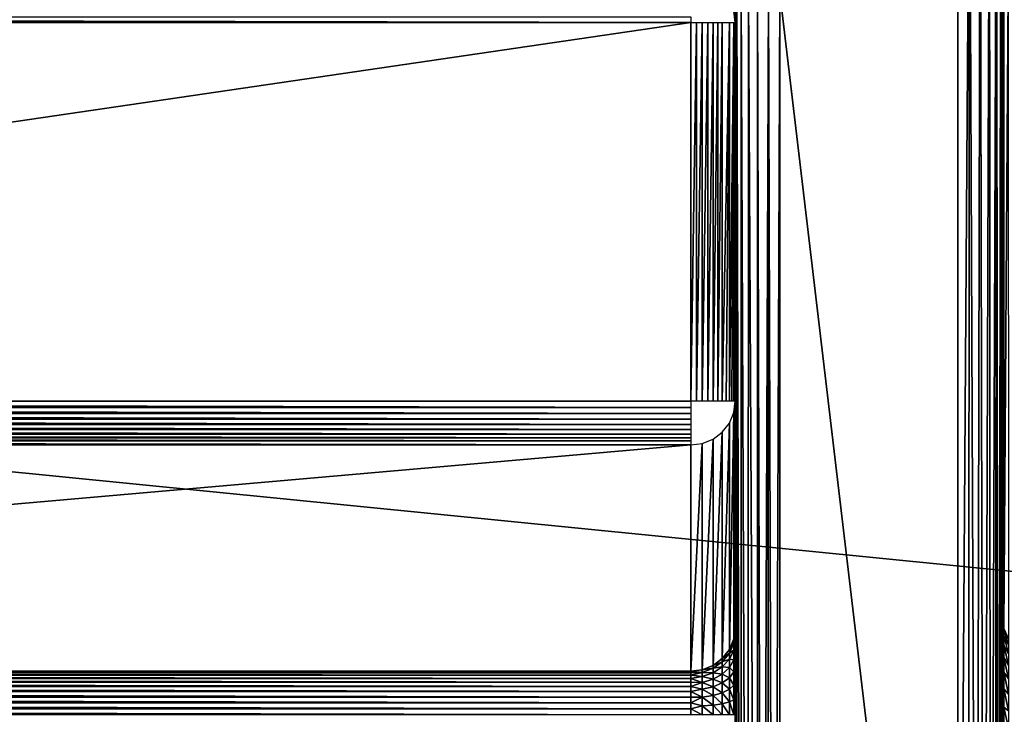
# Model space of a CAD drawing. Header units: millimetres. Extents: x -43.6 to 43.6, y -43.6 to 43.6.
# Tile 307 of 350: x 3.5 to 9, y 30.2 to 34.1. Entities that reach past the tile are written whole.
import ezdxf

# ---------------------------------------------------------------- set-up
doc = ezdxf.new("R2010")
doc.units = ezdxf.units.MM
doc.header["$LTSCALE"] = 65.185185
for name, color, linetype in [('109', 7, 'CONTINUOUS'), ('110', 7, 'CONTINUOUS'), ('174', 7, 'CONTINUOUS'), ('179', 7, 'CONTINUOUS'), ('180', 7, 'CONTINUOUS'), ('201', 7, 'CONTINUOUS'), ('209', 7, 'CONTINUOUS'), ('218', 7, 'CONTINUOUS'), ('219', 7, 'CONTINUOUS'), ('220', 7, 'CONTINUOUS'), ('259', 7, 'CONTINUOUS'), ('260', 7, 'CONTINUOUS'), ('348', 7, 'CONTINUOUS'), ('50', 7, 'CONTINUOUS'), ('53', 7, 'CONTINUOUS'), ('55', 7, 'CONTINUOUS'), ('56', 7, 'CONTINUOUS')]:
    doc.layers.add(name, color=color, linetype=linetype)

msp = doc.modelspace()

# ---------------------------------------------------------------- linework, layer by layer
at = {"layer": '109', "linetype": 'CONTINUOUS'}
for points in [[(7.25, 31.7109, -2.6812), (7.25, 30.4391, -9.2759), (-7.25, 30.4391, -9.2759), (7.25, 31.7109, -2.6812)], [(-7.25, 31.7109, -2.6812), (7.25, 31.7109, -2.6812), (-7.25, 30.4391, -9.2759), (-7.25, 31.7109, -2.6812)]]:
    msp.add_3dface(points, dxfattribs=at)
at = {"layer": '110', "linetype": 'CONTINUOUS'}
for points in [[(-7.25, 31.9564, -2.4785), (-7.25, 34.084, -2.4785), (7.25, 34.084, -2.4785), (-7.25, 31.9564, -2.4785)], [(7.25, 31.9564, -2.4785), (-7.25, 31.9564, -2.4785), (7.25, 34.084, -2.4785), (7.25, 31.9564, -2.4785)]]:
    msp.add_3dface(points, dxfattribs=at)
at = {"layer": '174', "linetype": 'CONTINUOUS'}
for points in [[(9, 30.7412, -9.174), (9, 34.3814, 4.3104), (9.0082, 34.3201, 4.3269), (9, 30.7412, -9.174)], [(9, 30.7412, -9.174), (9.0082, 34.3201, 4.3269), (9.0085, 30.6789, -9.1572), (9, 30.7412, -9.174)], [(9.0082, 34.3201, 4.3269), (9.0085, 34.319, 4.3272), (9.0085, 30.6789, -9.1572), (9.0082, 34.3201, 4.3269)], [(9.0085, 34.319, 4.3272), (9.0324, 34.2627, 4.3424), (9.0085, 30.6789, -9.1572), (9.0085, 34.319, 4.3272)], [(9.0085, 30.6789, -9.1572), (9.0324, 34.2627, 4.3424), (9.0334, 30.6206, -9.1415), (9.0085, 30.6789, -9.1572)]]:
    msp.add_3dface(points, dxfattribs=at)
at = {"layer": '179', "linetype": 'CONTINUOUS'}
msp.add_3dface([(7.5, 34.2417, -7.246), (7.5, 34.084, -2.7285), (7.4915, 34.1486, -2.7263), (7.5, 34.2417, -7.246)], dxfattribs=at)
at = {"layer": '180', "linetype": 'CONTINUOUS'}
for points in [[(7.5, 31.9564, -2.7285), (7.5, 30.6846, -9.3232), (7.4915, 30.6213, -9.311), (7.5, 31.9564, -2.7285)], [(7.5, 31.9564, -2.7285), (7.4915, 30.6213, -9.311), (7.4915, 31.8929, -2.7163), (7.5, 31.9564, -2.7285)], [(7.4915, 31.8929, -2.7163), (7.4666, 30.562, -9.2996), (7.4665, 31.8337, -2.7049), (7.4915, 31.8929, -2.7163)], [(7.4915, 30.6213, -9.311), (7.4666, 30.562, -9.2996), (7.4915, 31.8929, -2.7163), (7.4915, 30.6213, -9.311)], [(7.4665, 31.8337, -2.7049), (7.4269, 30.5111, -9.2898), (7.4268, 31.7828, -2.6951), (7.4665, 31.8337, -2.7049)], [(7.4666, 30.562, -9.2996), (7.4269, 30.5111, -9.2898), (7.4665, 31.8337, -2.7049), (7.4666, 30.562, -9.2996)], [(7.3751, 30.472, -9.2822), (7.3147, 30.4474, -9.2775), (7.375, 31.7438, -2.6875), (7.3751, 30.472, -9.2822)], [(7.375, 31.7438, -2.6875), (7.3147, 30.4474, -9.2775), (7.3147, 31.7193, -2.6828), (7.375, 31.7438, -2.6875)], [(7.4268, 31.7828, -2.6951), (7.3751, 30.472, -9.2822), (7.375, 31.7438, -2.6875), (7.4268, 31.7828, -2.6951)], [(7.4269, 30.5111, -9.2898), (7.3751, 30.472, -9.2822), (7.4268, 31.7828, -2.6951), (7.4269, 30.5111, -9.2898)], [(7.25, 30.4391, -9.2759), (7.25, 31.7109, -2.6812), (7.3147, 31.7193, -2.6828), (7.25, 30.4391, -9.2759)], [(7.3147, 30.4474, -9.2775), (7.25, 30.4391, -9.2759), (7.3147, 31.7193, -2.6828), (7.3147, 30.4474, -9.2775)]]:
    msp.add_3dface(points, dxfattribs=at)
at = {"layer": '201', "linetype": 'CONTINUOUS'}
for points in [[(7.5, 24.9622, -14.2285), (7.5, 34.25, -14.2285), (7.5085, 34.25, -14.2932), (7.5, 24.9622, -14.2285)], [(7.5083, 24.9617, -14.2924), (7.5, 24.9622, -14.2285), (7.5085, 34.25, -14.2932), (7.5083, 24.9617, -14.2924)], [(7.5325, 24.9583, -14.3518), (7.5083, 24.9617, -14.2924), (7.5085, 34.25, -14.2932), (7.5325, 24.9583, -14.3518)], [(7.5335, 34.25, -14.3536), (7.5325, 24.9583, -14.3518), (7.5085, 34.25, -14.2932), (7.5335, 34.25, -14.3536)], [(7.5712, 24.952, -14.4032), (7.5325, 24.9583, -14.3518), (7.5335, 34.25, -14.3536), (7.5712, 24.952, -14.4032)], [(7.5733, 34.25, -14.4054), (7.5712, 24.952, -14.4032), (7.5335, 34.25, -14.3536), (7.5733, 34.25, -14.4054)], [(7.622, 24.9433, -14.4433), (7.5712, 24.952, -14.4032), (7.5733, 34.25, -14.4054), (7.622, 24.9433, -14.4433)], [(7.6252, 34.25, -14.4451), (7.622, 24.9433, -14.4433), (7.5733, 34.25, -14.4054), (7.6252, 34.25, -14.4451)], [(7.651, 24.9382, -14.4581), (7.622, 24.9433, -14.4433), (7.6252, 34.25, -14.4451), (7.651, 24.9382, -14.4581)], [(7.6855, 34.25, -14.4701), (7.651, 24.9382, -14.4581), (7.6252, 34.25, -14.4451), (7.6855, 34.25, -14.4701)], [(7.6819, 24.9326, -14.4691), (7.651, 24.9382, -14.4581), (7.6855, 34.25, -14.4701), (7.6819, 24.9326, -14.4691)], [(7.7151, 24.9266, -14.4761), (7.6819, 24.9326, -14.4691), (7.6855, 34.25, -14.4701), (7.7151, 24.9266, -14.4761)], [(7.75, 34.25, -14.4785), (7.7151, 24.9266, -14.4761), (7.6855, 34.25, -14.4701), (7.75, 34.25, -14.4785)], [(7.75, 34.25, -14.4785), (7.75, 24.9201, -14.4785), (7.7151, 24.9266, -14.4761), (7.75, 34.25, -14.4785)]]:
    msp.add_3dface(points, dxfattribs=at)
at = {"layer": '209', "linetype": 'CONTINUOUS'}
for points in [[(8.75, 25.8138, -14.4785), (8.75, 35.5, -14.4785), (8.8147, 35.5, -14.47), (8.75, 25.8138, -14.4785)], [(8.8068, 25.8951, -14.472), (8.75, 25.8138, -14.4785), (8.8147, 35.5, -14.47), (8.8068, 25.8951, -14.472)], [(8.8551, 25.9641, -14.4554), (8.8068, 25.8951, -14.472), (8.8147, 35.5, -14.47), (8.8551, 25.9641, -14.4554)], [(8.8751, 35.5, -14.445), (8.8551, 25.9641, -14.4554), (8.8147, 35.5, -14.47), (8.8751, 35.5, -14.445)], [(8.8962, 26.0226, -14.4313), (8.8551, 25.9641, -14.4554), (8.8751, 35.5, -14.445), (8.8962, 26.0226, -14.4313)], [(8.9269, 35.5, -14.4052), (8.8962, 26.0226, -14.4313), (8.8751, 35.5, -14.445), (8.9269, 35.5, -14.4052)], [(8.9323, 26.0739, -14.3996), (8.8962, 26.0226, -14.4313), (8.9269, 35.5, -14.4052), (8.9323, 26.0739, -14.3996)], [(8.9666, 35.5, -14.3534), (8.9323, 26.0739, -14.3996), (8.9269, 35.5, -14.4052), (8.9666, 35.5, -14.3534)], [(8.9593, 26.1122, -14.3652), (8.9323, 26.0739, -14.3996), (8.9666, 35.5, -14.3534), (8.9593, 26.1122, -14.3652)], [(8.9781, 26.1388, -14.3309), (8.9593, 26.1122, -14.3652), (8.9666, 35.5, -14.3534), (8.9781, 26.1388, -14.3309)], [(8.9915, 35.5, -14.293), (8.9781, 26.1388, -14.3309), (8.9666, 35.5, -14.3534), (8.9915, 35.5, -14.293)], [(8.9903, 26.156, -14.2977), (8.9781, 26.1388, -14.3309), (8.9915, 35.5, -14.293), (8.9903, 26.156, -14.2977)], [(8.9972, 26.1659, -14.2658), (8.9903, 26.156, -14.2977), (8.9915, 35.5, -14.293), (8.9972, 26.1659, -14.2658)], [(9, 35.5, -14.2285), (8.9972, 26.1659, -14.2658), (8.9915, 35.5, -14.293), (9, 35.5, -14.2285)], [(8.9972, 26.1659, -14.2658), (9, 35.5, -14.2285), (8.9999, 26.1697, -14.2351), (8.9972, 26.1659, -14.2658)], [(8.9999, 26.1697, -14.2351), (9, 35.5, -14.2285), (9, 26.1698, -14.2318), (8.9999, 26.1697, -14.2351)], [(9, 35.5, -14.2285), (9, 26.17, -14.2285), (9, 26.1698, -14.2318), (9, 35.5, -14.2285)]]:
    msp.add_3dface(points, dxfattribs=at)
at = {"layer": '218', "linetype": 'CONTINUOUS'}
for points in [[(-7.25, 31.9564, -2.4785), (7.25, 31.9564, -2.4785), (7.25, 31.922, -2.4809), (-7.25, 31.9564, -2.4785)], [(-7.25, 31.9564, -2.4785), (7.25, 31.922, -2.4809), (-7.25, 31.922, -2.4809), (-7.25, 31.9564, -2.4785)], [(7.25, 31.922, -2.4809), (7.25, 31.8882, -2.488), (-7.25, 31.922, -2.4809), (7.25, 31.922, -2.4809)], [(-7.25, 31.922, -2.4809), (7.25, 31.8882, -2.488), (-7.25, 31.8882, -2.488), (-7.25, 31.922, -2.4809)], [(7.25, 31.8882, -2.488), (7.25, 31.8558, -2.4997), (-7.25, 31.8882, -2.488), (7.25, 31.8882, -2.488)], [(-7.25, 31.8882, -2.488), (7.25, 31.8558, -2.4997), (-7.25, 31.8558, -2.4997), (-7.25, 31.8882, -2.488)], [(7.25, 31.8558, -2.4997), (7.25, 31.8253, -2.5157), (-7.25, 31.8558, -2.4997), (7.25, 31.8558, -2.4997)], [(-7.25, 31.8558, -2.4997), (7.25, 31.8253, -2.5157), (-7.25, 31.8253, -2.5157), (-7.25, 31.8558, -2.4997)], [(7.25, 31.8253, -2.5157), (7.25, 31.7972, -2.5358), (-7.25, 31.8253, -2.5157), (7.25, 31.8253, -2.5157)], [(-7.25, 31.8253, -2.5157), (7.25, 31.7972, -2.5358), (-7.25, 31.7972, -2.5358), (-7.25, 31.8253, -2.5157)], [(7.25, 31.7972, -2.5358), (7.25, 31.7722, -2.5595), (-7.25, 31.7972, -2.5358), (7.25, 31.7972, -2.5358)], [(-7.25, 31.7972, -2.5358), (7.25, 31.7722, -2.5595), (-7.25, 31.7722, -2.5595), (-7.25, 31.7972, -2.5358)], [(7.25, 31.7722, -2.5595), (7.25, 31.7507, -2.5864), (-7.25, 31.7722, -2.5595), (7.25, 31.7722, -2.5595)], [(-7.25, 31.7722, -2.5595), (7.25, 31.7507, -2.5864), (-7.25, 31.7507, -2.5864), (-7.25, 31.7722, -2.5595)], [(7.25, 31.7507, -2.5864), (7.25, 31.7331, -2.6161), (-7.25, 31.7507, -2.5864), (7.25, 31.7507, -2.5864)], [(-7.25, 31.7507, -2.5864), (7.25, 31.7331, -2.6161), (-7.25, 31.7331, -2.6161), (-7.25, 31.7507, -2.5864)], [(7.25, 31.7109, -2.6812), (-7.25, 31.7109, -2.6812), (-7.25, 31.7331, -2.6161), (7.25, 31.7109, -2.6812)], [(7.25, 31.7331, -2.6161), (7.25, 31.7109, -2.6812), (-7.25, 31.7331, -2.6161), (7.25, 31.7331, -2.6161)]]:
    msp.add_3dface(points, dxfattribs=at)
at = {"layer": '219', "linetype": 'CONTINUOUS'}
for points in [[(7.25, 31.9564, -2.4785), (7.25, 34.084, -2.4785), (7.2826, 34.084, -2.4807), (7.25, 31.9564, -2.4785)], [(7.25, 31.9564, -2.4785), (7.2826, 34.084, -2.4807), (7.2826, 31.9564, -2.4807), (7.25, 31.9564, -2.4785)], [(7.2826, 34.084, -2.4807), (7.3147, 34.084, -2.487), (7.2826, 31.9564, -2.4807), (7.2826, 34.084, -2.4807)], [(7.2826, 31.9564, -2.4807), (7.3147, 34.084, -2.487), (7.3147, 31.9564, -2.487), (7.2826, 31.9564, -2.4807)], [(7.3147, 34.084, -2.487), (7.3457, 34.084, -2.4976), (7.3147, 31.9564, -2.487), (7.3147, 34.084, -2.487)], [(7.3147, 31.9564, -2.487), (7.3457, 34.084, -2.4976), (7.3457, 31.9564, -2.4976), (7.3147, 31.9564, -2.487)], [(7.3457, 34.084, -2.4976), (7.375, 34.084, -2.512), (7.3457, 31.9564, -2.4976), (7.3457, 34.084, -2.4976)], [(7.3457, 31.9564, -2.4976), (7.375, 34.084, -2.512), (7.375, 31.9564, -2.512), (7.3457, 31.9564, -2.4976)], [(7.375, 34.084, -2.512), (7.4022, 34.084, -2.5302), (7.375, 31.9564, -2.512), (7.375, 34.084, -2.512)], [(7.375, 31.9564, -2.512), (7.4022, 34.084, -2.5302), (7.4022, 31.9564, -2.5302), (7.375, 31.9564, -2.512)], [(7.4022, 34.084, -2.5302), (7.4268, 34.084, -2.5518), (7.4022, 31.9564, -2.5302), (7.4022, 34.084, -2.5302)], [(7.4022, 31.9564, -2.5302), (7.4268, 34.084, -2.5518), (7.4268, 31.9564, -2.5518), (7.4022, 31.9564, -2.5302)], [(7.4268, 34.084, -2.5518), (7.4665, 34.084, -2.6035), (7.4268, 31.9564, -2.5518), (7.4268, 34.084, -2.5518)], [(7.4268, 31.9564, -2.5518), (7.4665, 34.084, -2.6035), (7.4484, 31.9564, -2.5764), (7.4268, 31.9564, -2.5518)], [(7.4484, 31.9564, -2.5764), (7.4665, 34.084, -2.6035), (7.4665, 31.9564, -2.6036), (7.4484, 31.9564, -2.5764)], [(7.4665, 34.084, -2.6035), (7.4915, 34.084, -2.6639), (7.4665, 31.9564, -2.6036), (7.4665, 34.084, -2.6035)], [(7.4665, 31.9564, -2.6036), (7.4915, 34.084, -2.6639), (7.481, 31.9564, -2.6329), (7.4665, 31.9564, -2.6036)], [(7.481, 31.9564, -2.6329), (7.4915, 34.084, -2.6639), (7.4915, 31.9564, -2.6639), (7.481, 31.9564, -2.6329)], [(7.5, 34.084, -2.7285), (7.5, 31.9564, -2.7285), (7.4915, 31.9564, -2.6639), (7.5, 34.084, -2.7285)], [(7.4915, 34.084, -2.6639), (7.5, 34.084, -2.7285), (7.4915, 31.9564, -2.6639), (7.4915, 34.084, -2.6639)]]:
    msp.add_3dface(points, dxfattribs=at)
at = {"layer": '220', "linetype": 'CONTINUOUS'}
for points in [[(7.25, 34.084, -2.4785), (-7.25, 34.084, -2.4785), (-7.25, 34.1159, -2.4806), (7.25, 34.084, -2.4785)], [(7.25, 34.084, -2.4785), (-7.25, 34.1159, -2.4806), (7.25, 34.1159, -2.4806), (7.25, 34.084, -2.4785)]]:
    msp.add_3dface(points, dxfattribs=at)
at = {"layer": '259', "linetype": 'CONTINUOUS'}
for points in [[(-7.25, 30.4391, -9.2759), (7.25, 30.4391, -9.2759), (7.25, 30.4302, -9.3092), (-7.25, 30.4391, -9.2759)], [(-7.25, 30.4391, -9.2759), (7.25, 30.4302, -9.3092), (-7.25, 30.4302, -9.3092), (-7.25, 30.4391, -9.2759)], [(7.25, 30.4302, -9.3092), (7.25, 30.4169, -9.341), (-7.25, 30.4302, -9.3092), (7.25, 30.4302, -9.3092)], [(-7.25, 30.4302, -9.3092), (7.25, 30.4169, -9.341), (-7.25, 30.4169, -9.341), (-7.25, 30.4302, -9.3092)], [(7.25, 30.4169, -9.341), (7.25, 30.3993, -9.3706), (-7.25, 30.4169, -9.341), (7.25, 30.4169, -9.341)], [(-7.25, 30.4169, -9.341), (7.25, 30.3993, -9.3706), (-7.25, 30.3993, -9.3706), (-7.25, 30.4169, -9.341)], [(7.25, 30.3993, -9.3706), (7.25, 30.3778, -9.3976), (-7.25, 30.3993, -9.3706), (7.25, 30.3993, -9.3706)], [(-7.25, 30.3993, -9.3706), (7.25, 30.3778, -9.3976), (-7.25, 30.3778, -9.3976), (-7.25, 30.3993, -9.3706)], [(7.25, 30.3778, -9.3976), (7.25, 30.3528, -9.4213), (-7.25, 30.3778, -9.3976), (7.25, 30.3778, -9.3976)], [(-7.25, 30.3778, -9.3976), (7.25, 30.3528, -9.4213), (-7.25, 30.3528, -9.4213), (-7.25, 30.3778, -9.3976)], [(7.25, 30.3528, -9.4213), (7.25, 30.3247, -9.4414), (-7.25, 30.3528, -9.4213), (7.25, 30.3528, -9.4213)], [(-7.25, 30.3528, -9.4213), (7.25, 30.3247, -9.4414), (-7.25, 30.3247, -9.4414), (-7.25, 30.3528, -9.4213)], [(7.25, 30.3247, -9.4414), (7.25, 30.2942, -9.4574), (-7.25, 30.3247, -9.4414), (7.25, 30.3247, -9.4414)], [(-7.25, 30.3247, -9.4414), (7.25, 30.2942, -9.4574), (-7.25, 30.2942, -9.4574), (-7.25, 30.3247, -9.4414)], [(7.25, 30.2942, -9.4574), (7.25, 30.2617, -9.4691), (-7.25, 30.2942, -9.4574), (7.25, 30.2942, -9.4574)], [(-7.25, 30.2942, -9.4574), (7.25, 30.2617, -9.4691), (-7.25, 30.2617, -9.4691), (-7.25, 30.2942, -9.4574)], [(7.25, 30.2617, -9.4691), (7.25, 30.228, -9.4761), (-7.25, 30.2617, -9.4691), (7.25, 30.2617, -9.4691)], [(-7.25, 30.2617, -9.4691), (7.25, 30.228, -9.4761), (-7.25, 30.228, -9.4761), (-7.25, 30.2617, -9.4691)], [(7.25, 30.1936, -9.4785), (-7.25, 30.1936, -9.4785), (-7.25, 30.228, -9.4761), (7.25, 30.1936, -9.4785)], [(7.25, 30.228, -9.4761), (7.25, 30.1936, -9.4785), (-7.25, 30.228, -9.4761), (7.25, 30.228, -9.4761)]]:
    msp.add_3dface(points, dxfattribs=at)
at = {"layer": '260', "linetype": 'CONTINUOUS'}
for points in [[(7.5, 30.6846, -9.3232), (7.5, 30.6501, -9.4326), (7.4915, 30.6213, -9.311), (7.5, 30.6846, -9.3232)], [(7.5, 30.6501, -9.4326), (7.5, 30.6236, -9.4836), (7.4915, 30.5968, -9.3932), (7.5, 30.6501, -9.4326)], [(7.4915, 30.6213, -9.311), (7.5, 30.6501, -9.4326), (7.4915, 30.5968, -9.3932), (7.4915, 30.6213, -9.311)], [(7.4666, 30.562, -9.2996), (7.4915, 30.6213, -9.311), (7.4915, 30.5968, -9.3932), (7.4666, 30.562, -9.2996)], [(7.4666, 30.562, -9.2996), (7.4915, 30.5968, -9.3932), (7.4666, 30.5409, -9.3704), (7.4666, 30.562, -9.2996)], [(7.4915, 30.5968, -9.3932), (7.4915, 30.5568, -9.469), (7.4666, 30.5409, -9.3704), (7.4915, 30.5968, -9.3932)], [(7.5, 30.6236, -9.4836), (7.5, 30.5915, -9.5313), (7.4915, 30.5568, -9.469), (7.5, 30.6236, -9.4836)], [(7.4915, 30.5968, -9.3932), (7.5, 30.6236, -9.4836), (7.4915, 30.5568, -9.469), (7.4915, 30.5968, -9.3932)], [(7.5, 30.5915, -9.5313), (7.5, 30.5541, -9.575), (7.4915, 30.5568, -9.469), (7.5, 30.5915, -9.5313)], [(7.4269, 30.5111, -9.2898), (7.4666, 30.562, -9.2996), (7.4666, 30.5409, -9.3704), (7.4269, 30.5111, -9.2898)], [(7.4269, 30.4929, -9.3508), (7.4269, 30.5111, -9.2898), (7.4666, 30.5409, -9.3704), (7.4269, 30.4929, -9.3508)], [(7.4666, 30.5064, -9.4357), (7.4269, 30.4929, -9.3508), (7.4666, 30.5409, -9.3704), (7.4666, 30.5064, -9.4357)], [(7.4915, 30.5568, -9.469), (7.4915, 30.5026, -9.5355), (7.4666, 30.5064, -9.4357), (7.4915, 30.5568, -9.469)], [(7.4915, 30.5568, -9.469), (7.4666, 30.5064, -9.4357), (7.4666, 30.5409, -9.3704), (7.4915, 30.5568, -9.469)], [(7.4915, 30.5568, -9.469), (7.5, 30.5541, -9.575), (7.4915, 30.5026, -9.5355), (7.4915, 30.5568, -9.469)], [(7.5, 30.5541, -9.575), (7.5, 30.5119, -9.6141), (7.4915, 30.5026, -9.5355), (7.5, 30.5541, -9.575)], [(7.3147, 30.4474, -9.2775), (7.3751, 30.472, -9.2822), (7.3751, 30.4561, -9.3357), (7.3147, 30.4474, -9.2775)], [(7.3751, 30.472, -9.2822), (7.4269, 30.5111, -9.2898), (7.4269, 30.4929, -9.3508), (7.3751, 30.472, -9.2822)], [(7.3751, 30.4561, -9.3357), (7.3751, 30.472, -9.2822), (7.4269, 30.4929, -9.3508), (7.3751, 30.4561, -9.3357)], [(7.4269, 30.4632, -9.407), (7.3751, 30.4561, -9.3357), (7.4269, 30.4929, -9.3508), (7.4269, 30.4632, -9.407)], [(7.4269, 30.4632, -9.407), (7.4269, 30.4929, -9.3508), (7.4666, 30.5064, -9.4357), (7.4269, 30.4632, -9.407)], [(7.4666, 30.4598, -9.4929), (7.4269, 30.4632, -9.407), (7.4666, 30.5064, -9.4357), (7.4666, 30.4598, -9.4929)], [(7.4915, 30.5026, -9.5355), (7.4666, 30.4598, -9.4929), (7.4666, 30.5064, -9.4357), (7.4915, 30.5026, -9.5355)], [(7.4915, 30.5026, -9.5355), (7.4915, 30.4365, -9.5901), (7.4666, 30.4598, -9.4929), (7.4915, 30.5026, -9.5355)], [(7.5, 30.5119, -9.6141), (7.5, 30.4656, -9.6481), (7.4915, 30.4365, -9.5901), (7.5, 30.5119, -9.6141)], [(7.4915, 30.5026, -9.5355), (7.5, 30.5119, -9.6141), (7.4915, 30.4365, -9.5901), (7.4915, 30.5026, -9.5355)], [(7.25, 30.4391, -9.2759), (7.3147, 30.4474, -9.2775), (7.3147, 30.4329, -9.3263), (7.25, 30.4391, -9.2759)], [(7.25, 30.4302, -9.3092), (7.25, 30.4391, -9.2759), (7.3147, 30.4329, -9.3263), (7.25, 30.4302, -9.3092)], [(7.25, 30.4169, -9.341), (7.25, 30.4302, -9.3092), (7.3147, 30.4329, -9.3263), (7.25, 30.4169, -9.341)], [(7.3147, 30.4092, -9.3713), (7.25, 30.4169, -9.341), (7.3147, 30.4329, -9.3263), (7.3147, 30.4092, -9.3713)], [(7.25, 30.3993, -9.3706), (7.25, 30.4169, -9.341), (7.3147, 30.4092, -9.3713), (7.25, 30.3993, -9.3706)], [(7.3147, 30.4329, -9.3263), (7.3147, 30.4474, -9.2775), (7.3751, 30.4561, -9.3357), (7.3147, 30.4329, -9.3263)], [(7.3751, 30.43, -9.3851), (7.3147, 30.4329, -9.3263), (7.3751, 30.4561, -9.3357), (7.3751, 30.43, -9.3851)], [(7.3147, 30.4092, -9.3713), (7.3147, 30.4329, -9.3263), (7.3751, 30.43, -9.3851), (7.3147, 30.4092, -9.3713)], [(7.3751, 30.3948, -9.4283), (7.3147, 30.4092, -9.3713), (7.3751, 30.43, -9.3851), (7.3751, 30.3948, -9.4283)], [(7.3751, 30.43, -9.3851), (7.3751, 30.4561, -9.3357), (7.4269, 30.4632, -9.407), (7.3751, 30.43, -9.3851)], [(7.4269, 30.423, -9.4564), (7.3751, 30.43, -9.3851), (7.4269, 30.4632, -9.407), (7.4269, 30.423, -9.4564)], [(7.3751, 30.3948, -9.4283), (7.3751, 30.43, -9.3851), (7.4269, 30.423, -9.4564), (7.3751, 30.3948, -9.4283)], [(7.4269, 30.3739, -9.4969), (7.3751, 30.3948, -9.4283), (7.4269, 30.423, -9.4564), (7.4269, 30.3739, -9.4969)], [(7.4269, 30.423, -9.4564), (7.4269, 30.4632, -9.407), (7.4666, 30.4598, -9.4929), (7.4269, 30.423, -9.4564)], [(7.4666, 30.4028, -9.5399), (7.4269, 30.423, -9.4564), (7.4666, 30.4598, -9.4929), (7.4666, 30.4028, -9.5399)], [(7.4269, 30.3739, -9.4969), (7.4269, 30.423, -9.4564), (7.4666, 30.4028, -9.5399), (7.4269, 30.3739, -9.4969)], [(7.4915, 30.4365, -9.5901), (7.4666, 30.4028, -9.5399), (7.4666, 30.4598, -9.4929), (7.4915, 30.4365, -9.5901)], [(7.4915, 30.4365, -9.5901), (7.4915, 30.361, -9.6306), (7.4666, 30.4028, -9.5399), (7.4915, 30.4365, -9.5901)], [(7.5, 30.4656, -9.6481), (7.5, 30.4156, -9.6765), (7.4915, 30.4365, -9.5901), (7.5, 30.4656, -9.6481)], [(7.4915, 30.4365, -9.5901), (7.5, 30.4156, -9.6765), (7.4915, 30.361, -9.6306), (7.4915, 30.4365, -9.5901)], [(7.5, 30.4156, -9.6765), (7.5, 30.3627, -9.6991), (7.4915, 30.361, -9.6306), (7.5, 30.4156, -9.6765)], [(7.3147, 30.377, -9.4107), (7.25, 30.3993, -9.3706), (7.3147, 30.4092, -9.3713), (7.3147, 30.377, -9.4107)], [(7.25, 30.3778, -9.3976), (7.25, 30.3993, -9.3706), (7.3147, 30.377, -9.4107), (7.25, 30.3778, -9.3976)], [(7.25, 30.3528, -9.4213), (7.25, 30.3778, -9.3976), (7.3147, 30.377, -9.4107), (7.25, 30.3528, -9.4213)], [(7.3147, 30.3378, -9.4431), (7.25, 30.3528, -9.4213), (7.3147, 30.377, -9.4107), (7.3147, 30.3378, -9.4431)], [(7.3147, 30.377, -9.4107), (7.3147, 30.4092, -9.3713), (7.3751, 30.3948, -9.4283), (7.3147, 30.377, -9.4107)], [(7.3751, 30.3517, -9.4639), (7.3147, 30.377, -9.4107), (7.3751, 30.3948, -9.4283), (7.3751, 30.3517, -9.4639)], [(7.3147, 30.3378, -9.4431), (7.3147, 30.377, -9.4107), (7.3751, 30.3517, -9.4639), (7.3147, 30.3378, -9.4431)], [(7.3751, 30.3517, -9.4639), (7.3751, 30.3948, -9.4283), (7.4269, 30.3739, -9.4969), (7.3751, 30.3517, -9.4639)], [(7.4269, 30.3178, -9.527), (7.3751, 30.3517, -9.4639), (7.4269, 30.3739, -9.4969), (7.4269, 30.3178, -9.527)], [(7.4666, 30.3378, -9.5749), (7.4269, 30.3739, -9.4969), (7.4666, 30.4028, -9.5399), (7.4666, 30.3378, -9.5749)], [(7.4269, 30.3178, -9.527), (7.4269, 30.3739, -9.4969), (7.4666, 30.3378, -9.5749), (7.4269, 30.3178, -9.527)], [(7.4915, 30.361, -9.6306), (7.4666, 30.3378, -9.5749), (7.4666, 30.4028, -9.5399), (7.4915, 30.361, -9.6306)], [(7.4915, 30.361, -9.6306), (7.4915, 30.2789, -9.6556), (7.4666, 30.3378, -9.5749), (7.4915, 30.361, -9.6306)], [(7.5, 30.3627, -9.6991), (7.5, 30.3076, -9.7154), (7.4915, 30.361, -9.6306), (7.5, 30.3627, -9.6991)], [(7.4915, 30.361, -9.6306), (7.5, 30.3076, -9.7154), (7.4915, 30.2789, -9.6556), (7.4915, 30.361, -9.6306)], [(7.25, 30.3247, -9.4414), (7.25, 30.3528, -9.4213), (7.3147, 30.3378, -9.4431), (7.25, 30.3247, -9.4414)], [(7.3147, 30.2929, -9.4672), (7.25, 30.3247, -9.4414), (7.3147, 30.3378, -9.4431), (7.3147, 30.2929, -9.4672)], [(7.25, 30.2942, -9.4574), (7.25, 30.3247, -9.4414), (7.3147, 30.2929, -9.4672), (7.25, 30.2942, -9.4574)], [(7.3751, 30.3025, -9.4903), (7.3147, 30.3378, -9.4431), (7.3751, 30.3517, -9.4639), (7.3751, 30.3025, -9.4903)], [(7.3147, 30.2929, -9.4672), (7.3147, 30.3378, -9.4431), (7.3751, 30.3025, -9.4903), (7.3147, 30.2929, -9.4672)], [(7.3751, 30.2492, -9.5066), (7.3147, 30.2929, -9.4672), (7.3751, 30.3025, -9.4903), (7.3751, 30.2492, -9.5066)], [(7.3751, 30.3025, -9.4903), (7.3751, 30.3517, -9.4639), (7.4269, 30.3178, -9.527), (7.3751, 30.3025, -9.4903)], [(7.4269, 30.2569, -9.5456), (7.3751, 30.3025, -9.4903), (7.4269, 30.3178, -9.527), (7.4269, 30.2569, -9.5456)], [(7.3751, 30.2492, -9.5066), (7.3751, 30.3025, -9.4903), (7.4269, 30.2569, -9.5456), (7.3751, 30.2492, -9.5066)], [(7.4666, 30.2671, -9.5964), (7.4269, 30.3178, -9.527), (7.4666, 30.3378, -9.5749), (7.4666, 30.2671, -9.5964)], [(7.4269, 30.2569, -9.5456), (7.4269, 30.3178, -9.527), (7.4666, 30.2671, -9.5964), (7.4269, 30.2569, -9.5456)], [(7.4915, 30.2789, -9.6556), (7.4666, 30.2671, -9.5964), (7.4666, 30.3378, -9.5749), (7.4915, 30.2789, -9.6556)], [(7.5, 30.3076, -9.7154), (7.5, 30.1936, -9.7285), (7.4915, 30.2789, -9.6556), (7.5, 30.3076, -9.7154)], [(7.25, 30.2617, -9.4691), (7.25, 30.2942, -9.4574), (7.3147, 30.2929, -9.4672), (7.25, 30.2617, -9.4691)], [(7.3147, 30.2443, -9.482), (7.25, 30.2617, -9.4691), (7.3147, 30.2929, -9.4672), (7.3147, 30.2443, -9.482)], [(7.25, 30.228, -9.4761), (7.25, 30.2617, -9.4691), (7.3147, 30.2443, -9.482), (7.25, 30.228, -9.4761)], [(7.3147, 30.2443, -9.482), (7.3147, 30.2929, -9.4672), (7.3751, 30.2492, -9.5066), (7.3147, 30.2443, -9.482)], [(7.3751, 30.1936, -9.5121), (7.3147, 30.2443, -9.482), (7.3751, 30.2492, -9.5066), (7.3751, 30.1936, -9.5121)], [(7.4269, 30.1936, -9.5518), (7.3751, 30.2492, -9.5066), (7.4269, 30.2569, -9.5456), (7.4269, 30.1936, -9.5518)], [(7.4269, 30.1936, -9.5518), (7.3751, 30.1936, -9.5121), (7.3751, 30.2492, -9.5066), (7.4269, 30.1936, -9.5518)], [(7.4666, 30.1936, -9.6037), (7.4269, 30.2569, -9.5456), (7.4666, 30.2671, -9.5964), (7.4666, 30.1936, -9.6037)], [(7.4666, 30.1936, -9.6037), (7.4269, 30.1936, -9.5518), (7.4269, 30.2569, -9.5456), (7.4666, 30.1936, -9.6037)], [(7.4915, 30.2789, -9.6556), (7.4915, 30.1936, -9.6641), (7.4666, 30.2671, -9.5964), (7.4915, 30.2789, -9.6556)], [(7.4915, 30.1936, -9.6641), (7.4666, 30.1936, -9.6037), (7.4666, 30.2671, -9.5964), (7.4915, 30.1936, -9.6641)], [(7.5, 30.1936, -9.7285), (7.4915, 30.1936, -9.6641), (7.4915, 30.2789, -9.6556), (7.5, 30.1936, -9.7285)], [(7.3147, 30.1936, -9.487), (7.25, 30.228, -9.4761), (7.3147, 30.2443, -9.482), (7.3147, 30.1936, -9.487)], [(7.3147, 30.1936, -9.487), (7.25, 30.1936, -9.4785), (7.25, 30.228, -9.4761), (7.3147, 30.1936, -9.487)], [(7.3751, 30.1936, -9.5121), (7.3147, 30.1936, -9.487), (7.3147, 30.2443, -9.482), (7.3751, 30.1936, -9.5121)]]:
    msp.add_3dface(points, dxfattribs=at)
at = {"layer": '348', "linetype": 'CONTINUOUS'}
for points in [[(9, 30.6923, -9.3049), (9, 30.7412, -9.174), (9.0085, 30.6411, -9.2625), (9, 30.6923, -9.3049)], [(9, 30.7412, -9.174), (9.0085, 30.6789, -9.1572), (9.0085, 30.6411, -9.2625), (9, 30.7412, -9.174)], [(9, 30.6589, -9.3665), (9, 30.6923, -9.3049), (9.0085, 30.5866, -9.3602), (9, 30.6589, -9.3665)], [(9, 30.6923, -9.3049), (9.0085, 30.6411, -9.2625), (9.0085, 30.5866, -9.3602), (9, 30.6923, -9.3049)], [(9, 30.62, -9.4247), (9, 30.6589, -9.3665), (9.0085, 30.5866, -9.3602), (9, 30.62, -9.4247)], [(9.0085, 30.6789, -9.1572), (9.0334, 30.6206, -9.1415), (9.0334, 30.5861, -9.2375), (9.0085, 30.6789, -9.1572)], [(9.0085, 30.6789, -9.1572), (9.0334, 30.5861, -9.2375), (9.0085, 30.6411, -9.2625), (9.0085, 30.6789, -9.1572)], [(9.0334, 30.5861, -9.2375), (9.0334, 30.5364, -9.3266), (9.0085, 30.6411, -9.2625), (9.0334, 30.5861, -9.2375)], [(9.0085, 30.6411, -9.2625), (9.0334, 30.5364, -9.3266), (9.0085, 30.5866, -9.3602), (9.0085, 30.6411, -9.2625)], [(9, 30.5757, -9.4789), (9, 30.62, -9.4247), (9.0085, 30.5169, -9.4477), (9, 30.5757, -9.4789)], [(9, 30.62, -9.4247), (9.0085, 30.5866, -9.3602), (9.0085, 30.5169, -9.4477), (9, 30.62, -9.4247)], [(9.0334, 30.5364, -9.3266), (9.0334, 30.4729, -9.4064), (9.0085, 30.5866, -9.3602), (9.0334, 30.5364, -9.3266)], [(9.0085, 30.5866, -9.3602), (9.0334, 30.4729, -9.4064), (9.0085, 30.5169, -9.4477), (9.0085, 30.5866, -9.3602)], [(9, 30.5266, -9.5288), (9, 30.5757, -9.4789), (9.0085, 30.5169, -9.4477), (9, 30.5266, -9.5288)], [(9, 30.4731, -9.574), (9, 30.5266, -9.5288), (9.0085, 30.4339, -9.5228), (9, 30.4731, -9.574)], [(9, 30.5266, -9.5288), (9.0085, 30.5169, -9.4477), (9.0085, 30.4339, -9.5228), (9, 30.5266, -9.5288)], [(9, 30.4156, -9.6139), (9, 30.4731, -9.574), (9.0085, 30.3398, -9.5834), (9, 30.4156, -9.6139)], [(9, 30.4731, -9.574), (9.0085, 30.4339, -9.5228), (9.0085, 30.3398, -9.5834), (9, 30.4731, -9.574)], [(9.0334, 30.4729, -9.4064), (9.0334, 30.3972, -9.4749), (9.0085, 30.5169, -9.4477), (9.0334, 30.4729, -9.4064)], [(9.0085, 30.5169, -9.4477), (9.0334, 30.3972, -9.4749), (9.0085, 30.4339, -9.5228), (9.0085, 30.5169, -9.4477)], [(9, 30.3546, -9.6483), (9, 30.4156, -9.6139), (9.0085, 30.3398, -9.5834), (9, 30.3546, -9.6483)], [(9.0334, 30.3972, -9.4749), (9.0334, 30.3114, -9.5301), (9.0085, 30.4339, -9.5228), (9.0334, 30.3972, -9.4749)], [(9.0085, 30.4339, -9.5228), (9.0334, 30.3114, -9.5301), (9.0085, 30.3398, -9.5834), (9.0085, 30.4339, -9.5228)], [(9, 30.2907, -9.6768), (9, 30.3546, -9.6483), (9.0085, 30.2371, -9.6278), (9, 30.2907, -9.6768)], [(9, 30.3546, -9.6483), (9.0085, 30.3398, -9.5834), (9.0085, 30.2371, -9.6278), (9, 30.3546, -9.6483)], [(9.0334, 30.3114, -9.5301), (9.0334, 30.2178, -9.5706), (9.0085, 30.3398, -9.5834), (9.0334, 30.3114, -9.5301)], [(9.0085, 30.3398, -9.5834), (9.0334, 30.2178, -9.5706), (9.0085, 30.2371, -9.6278), (9.0085, 30.3398, -9.5834)], [(9, 30.2244, -9.6993), (9, 30.2907, -9.6768), (9.0085, 30.2371, -9.6278), (9, 30.2244, -9.6993)], [(9, 30.2244, -9.6993), (9.0085, 30.2371, -9.6278), (9.0085, 30.1286, -9.6549), (9, 30.2244, -9.6993)], [(9, 30.1562, -9.7155), (9, 30.2244, -9.6993), (9.0085, 30.1286, -9.6549), (9, 30.1562, -9.7155)], [(9.0334, 30.2178, -9.5706), (9.0334, 30.1188, -9.5954), (9.0085, 30.2371, -9.6278), (9.0334, 30.2178, -9.5706)], [(9.0085, 30.2371, -9.6278), (9.0334, 30.1188, -9.5954), (9.0085, 30.1286, -9.6549), (9.0085, 30.2371, -9.6278)]]:
    msp.add_3dface(points, dxfattribs=at)
at = {"layer": '50', "color": 2, "linetype": 'CONTINUOUS'}
for points in [[(35.1106, 35.4002, 16.4518), (-35.1106, 35.4002, 16.4518), (28.7501, 29.0397, -7.1088), (35.1106, 35.4002, 16.4518)], [(28.7501, 29.0397, -7.1088), (-35.1106, 35.4002, 16.4518), (-28.7501, 29.0397, -7.1088), (28.7501, 29.0397, -7.1088)]]:
    msp.add_3dface(points, dxfattribs=at)
at = {"layer": '53', "linetype": 'CONTINUOUS'}
for points in [[(8.75, 35.5, -14.4785), (8.75, 25.8138, -14.4785), (7.7375, 34.3612, -14.4785), (8.75, 35.5, -14.4785)], [(7.7375, 34.3612, -14.4785), (8.75, 25.8138, -14.4785), (7.75, 34.25, -14.4785), (7.7375, 34.3612, -14.4785)], [(7.75, 34.25, -14.4785), (8.75, 25.8138, -14.4785), (7.75, 24.9201, -14.4785), (7.75, 34.25, -14.4785)]]:
    msp.add_3dface(points, dxfattribs=at)
at = {"layer": '55', "linetype": 'CONTINUOUS'}
for points in [[(9, 36.7499, -12.9943), (9, 36.7461, -12.8798), (9, 26.17, -14.2285), (9, 36.7499, -12.9943)], [(9, 36.7432, -13.1086), (9, 36.7499, -12.9943), (9, 26.17, -14.2285), (9, 36.7432, -13.1086)], [(9, 36.7461, -12.8798), (9, 36.7318, -12.7662), (9, 26.17, -14.2285), (9, 36.7461, -12.8798)], [(9, 36.7261, -13.2219), (9, 36.7432, -13.1086), (9, 26.17, -14.2285), (9, 36.7261, -13.2219)], [(9, 36.7318, -12.7662), (9, 36.7072, -12.6543), (9, 26.17, -14.2285), (9, 36.7318, -12.7662)], [(9, 36.6987, -13.3331), (9, 36.7261, -13.2219), (9, 26.17, -14.2285), (9, 36.6987, -13.3331)], [(9, 36.7072, -12.6543), (9, 36.6725, -12.5452), (9, 26.17, -14.2285), (9, 36.7072, -12.6543)], [(9, 36.6612, -13.4413), (9, 36.6987, -13.3331), (9, 26.17, -14.2285), (9, 36.6612, -13.4413)], [(9, 36.6725, -12.5452), (9, 36.6279, -12.4397), (9, 26.17, -14.2285), (9, 36.6725, -12.5452)], [(9, 36.6139, -13.5457), (9, 36.6612, -13.4413), (9, 26.17, -14.2285), (9, 36.6139, -13.5457)], [(9, 36.6279, -12.4397), (9, 36.5738, -12.3387), (9, 26.17, -14.2285), (9, 36.6279, -12.4397)], [(9, 36.5573, -13.6453), (9, 36.6139, -13.5457), (9, 26.17, -14.2285), (9, 36.5573, -13.6453)], [(9, 36.5738, -12.3387), (9, 36.5107, -12.2431), (9, 26.17, -14.2285), (9, 36.5738, -12.3387)], [(9, 36.4919, -13.7392), (9, 36.5573, -13.6453), (9, 26.17, -14.2285), (9, 36.4919, -13.7392)], [(9, 36.5107, -12.2431), (9, 36.4392, -12.1536), (9, 26.17, -14.2285), (9, 36.5107, -12.2431)], [(9, 36.4181, -13.8268), (9, 36.4919, -13.7392), (9, 26.17, -14.2285), (9, 36.4181, -13.8268)], [(9, 36.4392, -12.1536), (9, 36.3597, -12.0711), (9, 26.17, -14.2285), (9, 36.4392, -12.1536)], [(9, 36.3366, -13.9073), (9, 36.4181, -13.8268), (9, 26.17, -14.2285), (9, 36.3366, -13.9073)], [(9, 36.3597, -12.0711), (9, 36.2731, -11.9962), (9, 26.17, -14.2285), (9, 36.3597, -12.0711)], [(9, 36.248, -13.98), (9, 36.3366, -13.9073), (9, 26.17, -14.2285), (9, 36.248, -13.98)], [(9, 36.2731, -11.9962), (9, 36.1799, -11.9296), (9, 26.17, -14.2285), (9, 36.2731, -11.9962)], [(9, 36.1532, -14.0443), (9, 36.248, -13.98), (9, 26.17, -14.2285), (9, 36.1532, -14.0443)], [(9, 36.1799, -11.9296), (9, 36.081, -11.8718), (9, 26.17, -14.2285), (9, 36.1799, -11.9296)], [(9, 36.0529, -14.0996), (9, 36.1532, -14.0443), (9, 26.17, -14.2285), (9, 36.0529, -14.0996)], [(9, 36.081, -11.8718), (9, 35.9773, -11.8232), (9, 26.2359, -11.8558), (9, 36.081, -11.8718)], [(9, 26.17, -14.2285), (9, 36.081, -11.8718), (9, 26.2359, -11.8558), (9, 26.17, -14.2285)], [(9, 35.948, -14.1455), (9, 36.0529, -14.0996), (9, 26.17, -14.2285), (9, 35.948, -14.1455)], [(9, 35.9773, -11.8232), (9, 35.8695, -11.7844), (9, 26.2359, -11.8558), (9, 35.9773, -11.8232)], [(9, 35.8393, -14.1816), (9, 35.948, -14.1455), (9, 26.17, -14.2285), (9, 35.8393, -14.1816)], [(9, 30.7412, -9.174), (9, 30.6923, -9.3049), (9, 35.9041, 4.2572), (9, 30.7412, -9.174)], [(9, 35.9041, 4.2572), (9, 30.6923, -9.3049), (9, 35.3626, -11.249), (9, 35.9041, 4.2572)], [(9, 34.3814, 4.3104), (9, 30.7412, -9.174), (9, 35.9041, 4.2572), (9, 34.3814, 4.3104)], [(9, 35.8695, -11.7844), (9, 35.7588, -11.7556), (9, 26.2359, -11.8558), (9, 35.8695, -11.7844)], [(9, 35.7277, -14.2076), (9, 35.8393, -14.1816), (9, 26.17, -14.2285), (9, 35.7277, -14.2076)], [(9, 35.7588, -11.7556), (9, 35.6488, -11.7186), (9, 26.2359, -11.8558), (9, 35.7588, -11.7556)], [(9, 35.6143, -14.2233), (9, 35.7277, -14.2076), (9, 26.17, -14.2285), (9, 35.6143, -14.2233)], [(9, 35.6488, -11.7186), (9, 35.5977, -11.6907), (9, 26.2359, -11.8558), (9, 35.6488, -11.7186)], [(9, 35.5, -14.2285), (9, 35.6143, -14.2233), (9, 26.17, -14.2285), (9, 35.5, -14.2285)], [(9, 35.5977, -11.6907), (9, 35.5502, -11.6571), (9, 26.2359, -11.8558), (9, 35.5977, -11.6907)], [(9, 35.5502, -11.6571), (9, 35.5069, -11.6181), (9, 26.2359, -11.8558), (9, 35.5502, -11.6571)], [(9, 35.5069, -11.6181), (9, 35.4685, -11.5745), (9, 26.2359, -11.8558), (9, 35.5069, -11.6181)], [(9, 35.4685, -11.5745), (9, 35.4353, -11.5266), (9, 26.2359, -11.8558), (9, 35.4685, -11.5745)], [(9, 35.4353, -11.5266), (9, 35.408, -11.4752), (9, 26.2359, -11.8558), (9, 35.4353, -11.5266)], [(9, 35.408, -11.4752), (9, 35.3868, -11.421), (9, 26.2359, -11.8558), (9, 35.408, -11.4752)], [(9, 35.3868, -11.421), (9, 35.3721, -11.3647), (9, 26.2359, -11.8558), (9, 35.3868, -11.421)], [(9, 35.3721, -11.3647), (9, 35.3626, -11.249), (9, 26.2359, -11.8558), (9, 35.3721, -11.3647)], [(9, 30.1562, -9.7155), (9, 30.0171, -9.7285), (9, 35.3626, -11.249), (9, 30.1562, -9.7155)], [(9, 35.3626, -11.249), (9, 30.0171, -9.7285), (9, 26.2359, -11.8558), (9, 35.3626, -11.249)], [(9, 30.2244, -9.6993), (9, 30.1562, -9.7155), (9, 35.3626, -11.249), (9, 30.2244, -9.6993)], [(9, 30.2907, -9.6768), (9, 30.2244, -9.6993), (9, 35.3626, -11.249), (9, 30.2907, -9.6768)], [(9, 30.3546, -9.6483), (9, 30.2907, -9.6768), (9, 35.3626, -11.249), (9, 30.3546, -9.6483)], [(9, 30.4156, -9.6139), (9, 30.3546, -9.6483), (9, 35.3626, -11.249), (9, 30.4156, -9.6139)], [(9, 30.4731, -9.574), (9, 30.4156, -9.6139), (9, 35.3626, -11.249), (9, 30.4731, -9.574)], [(9, 30.5266, -9.5288), (9, 30.4731, -9.574), (9, 35.3626, -11.249), (9, 30.5266, -9.5288)], [(9, 30.5757, -9.4789), (9, 30.5266, -9.5288), (9, 35.3626, -11.249), (9, 30.5757, -9.4789)], [(9, 30.62, -9.4247), (9, 30.5757, -9.4789), (9, 35.3626, -11.249), (9, 30.62, -9.4247)], [(9, 30.6589, -9.3665), (9, 30.62, -9.4247), (9, 35.3626, -11.249), (9, 30.6589, -9.3665)], [(9, 30.6923, -9.3049), (9, 30.6589, -9.3665), (9, 35.3626, -11.249), (9, 30.6923, -9.3049)]]:
    msp.add_3dface(points, dxfattribs=at)
at = {"layer": '56', "linetype": 'CONTINUOUS'}
for points in [[(7.5, 25.6498, -13.7505), (7.5, 25.6929, -13.718), (7.5, 34.25, -11.7285), (7.5, 25.6498, -13.7505)], [(7.5, 34.25, -11.7285), (7.5, 25.6929, -13.718), (7.5, 34.2417, -7.246), (7.5, 34.25, -11.7285)], [(7.5, 24.9622, -14.2285), (7.5, 25.6498, -13.7505), (7.5, 34.25, -11.7285), (7.5, 24.9622, -14.2285)], [(7.5, 34.25, -14.2285), (7.5, 24.9622, -14.2285), (7.5, 34.25, -11.7285), (7.5, 34.25, -14.2285)], [(7.5, 34.2417, -7.246), (7.5, 25.6929, -13.718), (7.5, 30.5119, -9.6141), (7.5, 34.2417, -7.246)], [(7.5, 34.084, -2.7285), (7.5, 34.2417, -7.246), (7.5, 30.6501, -9.4326), (7.5, 34.084, -2.7285)], [(7.5, 30.6501, -9.4326), (7.5, 34.2417, -7.246), (7.5, 30.6236, -9.4836), (7.5, 30.6501, -9.4326)], [(7.5, 30.6236, -9.4836), (7.5, 34.2417, -7.246), (7.5, 30.5915, -9.5313), (7.5, 30.6236, -9.4836)], [(7.5, 30.5915, -9.5313), (7.5, 34.2417, -7.246), (7.5, 30.5541, -9.575), (7.5, 30.5915, -9.5313)], [(7.5, 30.5541, -9.575), (7.5, 34.2417, -7.246), (7.5, 30.5119, -9.6141), (7.5, 30.5541, -9.575)], [(7.5, 31.9564, -2.7285), (7.5, 34.084, -2.7285), (7.5, 30.6846, -9.3232), (7.5, 31.9564, -2.7285)], [(7.5, 30.6846, -9.3232), (7.5, 34.084, -2.7285), (7.5, 30.6501, -9.4326), (7.5, 30.6846, -9.3232)], [(7.5, 30.5119, -9.6141), (7.5, 25.6929, -13.718), (7.5, 30.4656, -9.6481), (7.5, 30.5119, -9.6141)], [(7.5, 30.4656, -9.6481), (7.5, 25.6929, -13.718), (7.5, 30.4156, -9.6765), (7.5, 30.4656, -9.6481)], [(7.5, 30.4156, -9.6765), (7.5, 25.6929, -13.718), (7.5, 30.3627, -9.6991), (7.5, 30.4156, -9.6765)], [(7.5, 30.3627, -9.6991), (7.5, 25.6929, -13.718), (7.5, 30.3076, -9.7154), (7.5, 30.3627, -9.6991)], [(7.5, 30.3076, -9.7154), (7.5, 25.6929, -13.718), (7.5, 30.1936, -9.7285), (7.5, 30.3076, -9.7154)]]:
    msp.add_3dface(points, dxfattribs=at)

doc.saveas('drawing.dxf')
